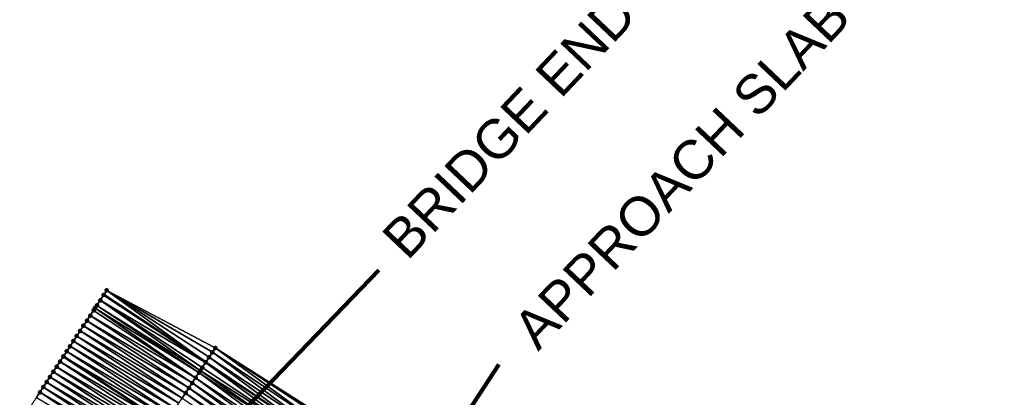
# Model space of a CAD drawing. Header units: feet. Extents: x 2017424 to 2024169, y 808042 to 818730.
# Tile 311 of 329: x 2022423 to 2022584, y 814486 to 814547. Entities that reach past the tile are written whole.
import ezdxf
from ezdxf.enums import TextEntityAlignment as Align

# ---------------------------------------------------------------- set-up
doc = ezdxf.new("R2010")
doc.units = ezdxf.units.FT
doc.header["$MEASUREMENT"] = 0
for name, color, linetype, lineweight in [('EP_Travel Lane', 172, 'Continuous', 53), ('NB-Road Shots', 141, 'Continuous', 100), ('NB-Road X-Section', 40, 'Continuous', 13), ('Notes', 3, 'Continuous', 100), ('STRIPING', 60, 'Continuous', 53)]:
    doc.layers.add(name, color=color, linetype=linetype, lineweight=lineweight)
doc.layers.add('I-77-MM15-17_NB-Surface-BORDER', color=7, linetype='Continuous')
doc.layers.add('I-77-MM15-17_NB-Surface-TIN', color=7, linetype='Continuous')
doc.styles.add('Style-Arial', font='arial.ttf')

msp = doc.modelspace()

# ---------------------------------------------------------------- linework, layer by layer
at = {"layer": 'EP_Travel Lane'}
msp.add_polyline3d([(2022436.501383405, 814502.3869688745, 278.5943239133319), (2022453.187408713, 814491.3878505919, 279.3678403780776), (2022469.960548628, 814480.1808451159, 280.1248150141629), (2022486.437712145, 814468.8677524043, 280.8438966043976), (2022502.912455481, 814457.5563213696, 281.6437558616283), (2022519.364863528, 814445.6746814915, 282.397187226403), (2022535.485300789, 814433.8634208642, 283.1943711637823), (2022551.66838287, 814421.904837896, 283.9933528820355), (2022567.623879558, 814409.8696739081, 284.7538583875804), (2022583.578756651, 814397.8349772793, 285.5358198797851), (2022599.492857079, 814385.3559907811, 286.2586982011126), (2022615.16319745, 814372.9462483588, 286.9220823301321), (2022630.910096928, 814360.3592034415, 287.6390134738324), (2022646.363024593, 814347.6813434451, 288.3313061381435), (2022661.816714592, 814335.0028580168, 288.9959065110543), (2022677.206288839, 814321.8069239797, 289.6425014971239), (2022692.293727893, 814308.6974919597, 290.3582548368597), (2022707.399450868, 814295.5359577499, 291.0643092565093), (2022722.423550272, 814282.3528910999, 291.7599435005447), (2022737.447985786, 814269.1695295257, 292.4432068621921), (2022752.449147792, 814255.8455540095, 293.1125022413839), (2022767.371049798, 814242.5469800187, 293.8088153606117), (2022782.395149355, 814229.0650125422, 294.5513637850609)], dxfattribs=at)
at = {"layer": 'I-77-MM15-17_NB-Surface-BORDER', "color": 3, "linetype": 'Continuous', "lineweight": -3}
msp.add_polyline3d([(2022425.50170032, 814485.6467208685, 277.7829135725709), (2022426.050831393, 814486.4824584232, 277.8237769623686), (2022426.59994937, 814487.3182046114, 277.8650728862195), (2022427.149095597, 814488.1539321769, 277.9054357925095), (2022427.698219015, 814488.9896747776, 277.9465519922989), (2022428.247309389, 814489.8254391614, 277.9887595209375), (2022428.796412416, 814490.6611952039, 278.030549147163), (2022429.345549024, 814491.4969291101, 278.0712297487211), (2022429.894685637, 814492.3326630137, 278.111910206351), (2022429.900988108, 814492.3422560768, 278.1123968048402), (2022430.443770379, 814493.1684311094, 278.1543037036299), (2022430.99281237, 814494.0042273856, 278.1981090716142), (2022431.541891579, 814494.8399991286, 278.2406853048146), (2022432.091033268, 814495.675729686, 278.2811981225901), (2022432.640226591, 814496.5114262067, 278.3200056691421), (2022433.189488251, 814497.3470776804, 278.3565563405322), (2022433.738815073, 814498.1826862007, 278.3909550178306), (2022434.28810064, 814499.0183219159, 278.4267161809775), (2022434.837291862, 814499.854019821, 278.4655931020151), (2022435.09962421, 814500.2532472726, 278.484760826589), (2022435.386422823, 814500.6897574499, 278.5064601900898), (2022435.935499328, 814501.5255309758, 278.5491257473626), (2022436.484539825, 814502.3613282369, 278.5929804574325), (2022436.501383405, 814502.3869688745, 278.5943239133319), (2022436.997966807, 814503.1429076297, 278.6339317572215), (2022454.727912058, 814493.733003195, 279.4918633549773), (2022471.799841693, 814482.8695152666, 280.2647823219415)], dxfattribs=at)
at = {"layer": 'I-77-MM15-17_NB-Surface-TIN', "color": 128, "linetype": 'Continuous', "lineweight": -3}
for points in [[(2022436.997966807, 814503.1429076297, 278.6339317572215), (2022436.501383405, 814502.3869688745, 278.5943239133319), (2022453.187408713, 814491.3878505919, 279.3678403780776)], [(2022453.71956723, 814492.1979654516, 279.4106018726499), (2022436.997966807, 814503.1429076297, 278.6339317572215), (2022453.187408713, 814491.3878505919, 279.3678403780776)], [(2022453.71956723, 814492.1979654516, 279.4106018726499), (2022454.268611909, 814493.0337599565, 279.4543184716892), (2022436.997966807, 814503.1429076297, 278.6339317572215)], [(2022454.268611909, 814493.0337599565, 279.4543184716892), (2022454.727912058, 814493.733003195, 279.4918633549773), (2022436.997966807, 814503.1429076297, 278.6339317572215)], [(2022452.28975594, 814490.0213111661, 279.2953177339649), (2022435.935499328, 814501.5255309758, 278.5491257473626), (2022435.386422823, 814500.6897574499, 278.5064601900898)], [(2022453.170534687, 814491.362162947, 279.3664844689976), (2022436.484539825, 814502.3613282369, 278.5929804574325), (2022435.935499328, 814501.5255309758, 278.5491257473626)], [(2022452.28975594, 814490.0213111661, 279.2953177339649), (2022452.621522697, 814490.5263468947, 279.321688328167), (2022435.935499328, 814501.5255309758, 278.5491257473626)], [(2022452.621522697, 814490.5263468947, 279.321688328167), (2022453.170534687, 814491.362162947, 279.3664844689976), (2022435.935499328, 814501.5255309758, 278.5491257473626)], [(2022436.484539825, 814502.3613282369, 278.5929804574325), (2022453.187408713, 814491.3878505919, 279.3678403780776), (2022436.501383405, 814502.3869688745, 278.5943239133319)], [(2022453.170534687, 814491.362162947, 279.3664844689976), (2022453.187408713, 814491.3878505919, 279.3678403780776), (2022436.484539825, 814502.3613282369, 278.5929804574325)], [(2022451.523309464, 814488.8548395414, 279.2383461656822), (2022434.837291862, 814499.854019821, 278.4655931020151), (2022434.28810064, 814499.0183219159, 278.4267161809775)], [(2022451.523309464, 814488.8548395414, 279.2383461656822), (2022435.09962421, 814500.2532472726, 278.484760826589), (2022434.837291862, 814499.854019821, 278.4655931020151)], [(2022452.072448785, 814489.6905716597, 279.2789371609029), (2022435.386422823, 814500.6897574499, 278.5064601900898), (2022435.09962421, 814500.2532472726, 278.484760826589)], [(2022451.523309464, 814488.8548395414, 279.2383461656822), (2022452.072448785, 814489.6905716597, 279.2789371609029), (2022435.09962421, 814500.2532472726, 278.484760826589)], [(2022452.072448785, 814489.6905716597, 279.2789371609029), (2022452.28975594, 814490.0213111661, 279.2953177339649), (2022435.386422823, 814500.6897574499, 278.5064601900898)], [(2022450.974152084, 814488.0191193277, 279.1983515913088), (2022434.28810064, 814499.0183219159, 278.4267161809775), (2022433.738815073, 814498.1826862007, 278.3909550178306)], [(2022450.974152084, 814488.0191193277, 279.1983515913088), (2022451.523309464, 814488.8548395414, 279.2383461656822), (2022434.28810064, 814499.0183219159, 278.4267161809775)], [(2022449.875814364, 814486.3476940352, 279.1191207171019), (2022433.189488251, 814497.3470776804, 278.3565563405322), (2022432.640226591, 814496.5114262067, 278.3200056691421)], [(2022450.424973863, 814487.1834128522, 279.1590453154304), (2022433.738815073, 814498.1826862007, 278.3909550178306), (2022433.189488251, 814497.3470776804, 278.3565563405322)], [(2022449.875814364, 814486.3476940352, 279.1191207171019), (2022450.424973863, 814487.1834128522, 279.1590453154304), (2022433.189488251, 814497.3470776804, 278.3565563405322)], [(2022450.424973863, 814487.1834128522, 279.1590453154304), (2022450.974152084, 814488.0191193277, 279.1983515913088), (2022433.738815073, 814498.1826862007, 278.3909550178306)], [(2022448.777656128, 814484.6761504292, 279.0339622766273), (2022432.091033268, 814495.675729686, 278.2811981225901), (2022431.541891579, 814494.8399991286, 278.2406853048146)], [(2022449.326715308, 814485.5119353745, 279.077199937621), (2022432.640226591, 814496.5114262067, 278.3200056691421), (2022432.091033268, 814495.675729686, 278.2811981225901)], [(2022448.777656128, 814484.6761504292, 279.0339622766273), (2022449.326715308, 814485.5119353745, 279.077199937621), (2022432.091033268, 814495.675729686, 278.2811981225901)], [(2022449.326715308, 814485.5119353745, 279.077199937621), (2022449.875814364, 814486.3476940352, 279.1191207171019), (2022432.640226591, 814496.5114262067, 278.3200056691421)], [(2022447.679603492, 814483.0045372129, 278.9453163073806), (2022430.99281237, 814494.0042273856, 278.1981090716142), (2022430.443770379, 814493.1684311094, 278.1543037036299)], [(2022448.228626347, 814483.8403461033, 278.9897536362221), (2022431.541891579, 814494.8399991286, 278.2406853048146), (2022430.99281237, 814494.0042273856, 278.1981090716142)], [(2022447.679603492, 814483.0045372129, 278.9453163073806), (2022448.228626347, 814483.8403461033, 278.9897536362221), (2022430.99281237, 814494.0042273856, 278.1981090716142)], [(2022448.228626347, 814483.8403461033, 278.9897536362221), (2022448.777656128, 814484.6761504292, 279.0339622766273), (2022431.541891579, 814494.8399991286, 278.2406853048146)], [(2022471.075109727, 814481.8099722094, 280.2075572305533), (2022454.727912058, 814493.733003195, 279.4918633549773), (2022454.268611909, 814493.0337599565, 279.4543184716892)], [(2022471.075109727, 814481.8099722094, 280.2075572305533), (2022471.639676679, 814482.63536108, 280.2521937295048), (2022454.727912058, 814493.733003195, 279.4918633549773)], [(2022471.639676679, 814482.63536108, 280.2521937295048), (2022471.799841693, 814482.8695152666, 280.2647823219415), (2022454.727912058, 814493.733003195, 279.4918633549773)], [(2022446.581372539, 814481.333041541, 278.8625593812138), (2022429.894685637, 814492.3326630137, 278.111910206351), (2022429.345549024, 814491.4969291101, 278.0712297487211)], [(2022429.894685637, 814492.3326630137, 278.111910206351), (2022446.587706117, 814481.3426811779, 278.8630366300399), (2022429.900988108, 814492.3422560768, 278.1123968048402)], [(2022446.581372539, 814481.333041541, 278.8625593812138), (2022446.587706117, 814481.3426811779, 278.8630366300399), (2022429.894685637, 814492.3326630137, 278.111910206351)], [(2022447.130488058, 814482.1687893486, 278.9039364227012), (2022430.443770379, 814493.1684311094, 278.1543037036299), (2022429.900988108, 814492.3422560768, 278.1123968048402)], [(2022447.130488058, 814482.1687893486, 278.9039364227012), (2022429.900988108, 814492.3422560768, 278.1123968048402), (2022446.587706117, 814481.3426811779, 278.8630366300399)], [(2022447.130488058, 814482.1687893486, 278.9039364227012), (2022447.679603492, 814483.0045372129, 278.9453163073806), (2022430.443770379, 814493.1684311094, 278.1543037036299)], [(2022453.71956723, 814492.1979654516, 279.4106018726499), (2022453.187408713, 814491.3878505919, 279.3678403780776), (2022469.960548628, 814480.1808451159, 280.1248150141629)], [(2022470.510476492, 814480.9846288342, 280.1651328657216), (2022454.268611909, 814493.0337599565, 279.4543184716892), (2022453.71956723, 814492.1979654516, 279.4106018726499)], [(2022470.510476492, 814480.9846288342, 280.1651328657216), (2022453.71956723, 814492.1979654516, 279.4106018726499), (2022469.960548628, 814480.1808451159, 280.1248150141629)], [(2022470.510476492, 814480.9846288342, 280.1651328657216), (2022471.075109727, 814481.8099722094, 280.2075572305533), (2022454.268611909, 814493.0337599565, 279.4543184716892)], [(2022445.483258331, 814479.661468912, 278.775946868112), (2022428.796412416, 814490.6611952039, 278.030549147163), (2022428.247309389, 814489.8254391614, 277.9887595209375)], [(2022446.032289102, 814480.497272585, 278.8201227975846), (2022429.345549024, 814491.4969291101, 278.0712297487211), (2022428.796412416, 814490.6611952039, 278.030549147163)], [(2022445.483258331, 814479.661468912, 278.775946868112), (2022446.032289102, 814480.497272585, 278.8201227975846), (2022428.796412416, 814490.6611952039, 278.030549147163)], [(2022446.032289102, 814480.497272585, 278.8201227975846), (2022446.581372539, 814481.333041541, 278.8625593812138), (2022429.345549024, 814491.4969291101, 278.0712297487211)], [(2022469.381428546, 814479.3337920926, 280.0729910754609), (2022452.621522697, 814490.5263468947, 279.321688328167), (2022452.28975594, 814490.0213111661, 279.2953177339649)], [(2022469.381428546, 814479.3337920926, 280.0729910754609), (2022453.170534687, 814491.362162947, 279.3664844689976), (2022452.621522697, 814490.5263468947, 279.321688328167)], [(2022469.945812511, 814480.1593065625, 280.1237346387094), (2022453.187408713, 814491.3878505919, 279.3678403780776), (2022453.170534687, 814491.362162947, 279.3664844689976)], [(2022469.381428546, 814479.3337920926, 280.0729910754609), (2022469.945812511, 814480.1593065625, 280.1237346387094), (2022453.170534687, 814491.362162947, 279.3664844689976)], [(2022469.945812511, 814480.1593065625, 280.1237346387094), (2022469.960548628, 814480.1808451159, 280.1248150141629), (2022453.187408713, 814491.3878505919, 279.3678403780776)], [(2022444.385355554, 814477.9897569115, 278.6823517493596), (2022427.698219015, 814488.9896747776, 277.9465519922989), (2022427.149095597, 814488.1539321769, 277.9054357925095)], [(2022444.934359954, 814478.8255779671, 278.7273985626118), (2022428.247309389, 814489.8254391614, 277.9887595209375), (2022427.698219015, 814488.9896747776, 277.9465519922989)], [(2022444.385355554, 814477.9897569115, 278.6823517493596), (2022444.934359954, 814478.8255779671, 278.7273985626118), (2022427.698219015, 814488.9896747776, 277.9465519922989)], [(2022444.934359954, 814478.8255779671, 278.7273985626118), (2022445.483258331, 814479.661468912, 278.775946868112), (2022428.247309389, 814489.8254391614, 277.9887595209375)], [(2022467.687825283, 814476.8575584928, 279.935824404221), (2022451.523309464, 814488.8548395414, 279.2383461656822), (2022450.974152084, 814488.0191193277, 279.1983515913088)], [(2022468.252434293, 814477.6829184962, 279.9790572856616), (2022452.072448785, 814489.6905716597, 279.2789371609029), (2022451.523309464, 814488.8548395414, 279.2383461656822)], [(2022467.687825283, 814476.8575584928, 279.935824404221), (2022468.252434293, 814477.6829184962, 279.9790572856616), (2022451.523309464, 814488.8548395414, 279.2383461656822)], [(2022468.817028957, 814478.5082883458, 280.0227689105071), (2022452.28975594, 814490.0213111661, 279.2953177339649), (2022452.072448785, 814489.6905716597, 279.2789371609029)], [(2022468.252434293, 814477.6829184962, 279.9790572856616), (2022468.817028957, 814478.5082883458, 280.0227689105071), (2022452.072448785, 814489.6905716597, 279.2789371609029)], [(2022468.817028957, 814478.5082883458, 280.0227689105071), (2022469.381428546, 814479.3337920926, 280.0729910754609), (2022452.28975594, 814490.0213111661, 279.2953177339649)], [(2022443.287118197, 814476.3182654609, 278.5998063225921), (2022426.59994937, 814487.3182046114, 277.8650728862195), (2022426.050831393, 814486.4824584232, 277.8237769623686)], [(2022443.836273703, 814477.1539869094, 278.6398627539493), (2022427.149095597, 814488.1539321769, 277.9054357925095), (2022426.59994937, 814487.3182046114, 277.8650728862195)], [(2022443.287118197, 814476.3182654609, 278.5998063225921), (2022443.836273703, 814477.1539869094, 278.6398627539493), (2022426.59994937, 814487.3182046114, 277.8650728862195)], [(2022443.836273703, 814477.1539869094, 278.6398627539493), (2022444.385355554, 814477.9897569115, 278.6823517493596), (2022427.149095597, 814488.1539321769, 277.9054357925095)], [(2022466.558586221, 814475.20685293, 279.8500609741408), (2022450.424973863, 814487.1834128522, 279.1590453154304), (2022449.875814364, 814486.3476940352, 279.1191207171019)], [(2022467.123241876, 814476.0321809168, 279.8917370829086), (2022450.974152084, 814488.0191193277, 279.1983515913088), (2022450.424973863, 814487.1834128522, 279.1590453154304)], [(2022466.558586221, 814475.20685293, 279.8500609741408), (2022467.123241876, 814476.0321809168, 279.8917370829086), (2022450.424973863, 814487.1834128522, 279.1590453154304)], [(2022467.123241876, 814476.0321809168, 279.8917370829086), (2022467.687825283, 814476.8575584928, 279.935824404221), (2022450.974152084, 814488.0191193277, 279.1983515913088)], [(2022442.738040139, 814475.4824929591, 278.557192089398), (2022426.050831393, 814486.4824584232, 277.8237769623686), (2022425.50170032, 814485.6467208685, 277.7829135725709)], [(2022442.738040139, 814475.4824929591, 278.557192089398), (2022443.287118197, 814476.3182654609, 278.5998063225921), (2022426.050831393, 814486.4824584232, 277.8237769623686)], [(2022465.993833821, 814474.3815913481, 279.8116136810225), (2022449.875814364, 814486.3476940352, 279.1191207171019), (2022449.326715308, 814485.5119353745, 279.077199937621)], [(2022465.993833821, 814474.3815913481, 279.8116136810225), (2022466.558586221, 814475.20685293, 279.8500609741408), (2022449.875814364, 814486.3476940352, 279.1191207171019)]]:
    msp.add_3dface(points, dxfattribs=at)
at = {"layer": 'NB-Road Shots', "lineweight": 100}
for p in [(2022436.997966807, 814503.1429076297, 278.6339317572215), (2022435.935499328, 814501.5255309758, 278.5491257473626), (2022436.484539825, 814502.3613282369, 278.5929804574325), (2022434.837291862, 814499.854019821, 278.4655931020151), (2022435.09962421, 814500.2532472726, 278.484760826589), (2022435.386422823, 814500.6897574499, 278.5064601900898), (2022434.28810064, 814499.0183219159, 278.4267161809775), (2022433.189488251, 814497.3470776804, 278.3565563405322), (2022433.738815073, 814498.1826862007, 278.3909550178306), (2022432.091033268, 814495.675729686, 278.2811981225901), (2022432.640226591, 814496.5114262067, 278.3200056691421), (2022430.99281237, 814494.0042273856, 278.1981090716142), (2022431.541891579, 814494.8399991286, 278.2406853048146), (2022454.727912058, 814493.733003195, 279.4918633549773), (2022429.894685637, 814492.3326630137, 278.111910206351), (2022430.443770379, 814493.1684311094, 278.1543037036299), (2022453.71956723, 814492.1979654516, 279.4106018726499), (2022454.268611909, 814493.0337599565, 279.4543184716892), (2022428.796412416, 814490.6611952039, 278.030549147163), (2022429.345549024, 814491.4969291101, 278.0712297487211), (2022452.621522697, 814490.5263468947, 279.321688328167), (2022453.170534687, 814491.362162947, 279.3664844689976), (2022427.698219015, 814488.9896747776, 277.9465519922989), (2022428.247309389, 814489.8254391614, 277.9887595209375), (2022451.523309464, 814488.8548395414, 279.2383461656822), (2022452.072448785, 814489.6905716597, 279.2789371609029), (2022452.28975594, 814490.0213111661, 279.2953177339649), (2022426.59994937, 814487.3182046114, 277.8650728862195), (2022427.149095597, 814488.1539321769, 277.9054357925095), (2022450.424973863, 814487.1834128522, 279.1590453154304), (2022450.974152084, 814488.0191193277, 279.1983515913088), (2022426.050831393, 814486.4824584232, 277.8237769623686), (2022449.875814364, 814486.3476940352, 279.1191207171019)]:
    msp.add_point(p, dxfattribs=at)
at = {"layer": 'NB-Road X-Section', "extrusion": (0.8343734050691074, -0.550006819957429, 0.03624250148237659), "elevation": 1239495.459446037, "flags": 128}
msp.add_lwpolyline([(1793131.945938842, -44673.13123685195), (1793131.010807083, -44673.1722150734), (1793130.010807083, -44673.21609861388), (1793129.010807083, -44673.25879221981), (1793128.488510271, -44673.28050584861), (1793128.010807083, -44673.2996861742), (1793127.010807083, -44673.3385886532), (1793126.010807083, -44673.37437332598), (1793125.010807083, -44673.40879461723), (1793124.010807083, -44673.44536931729), (1793123.010807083, -44673.4842023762), (1793122.010807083, -44673.52474182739), (1793121.010807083, -44673.56734605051), (1793120.010807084, -44673.61118021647), (1793119.010807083, -44673.65360158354), (1793118.010807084, -44673.69430878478), (1793117.010807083, -44673.73501613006), (1793116.010807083, -44673.77683322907), (1793115.010807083, -44673.81906850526), (1793114.010807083, -44673.86021173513), (1793113.010807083, -44673.90060117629), (1793112.010807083, -44673.94192424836), (1793111.010807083, -44673.98281450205), (1793110.010807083, -44674.02290141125), (1793109.010807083, -44674.06329644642), (1793108.010807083, -44674.10168129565), (1793107.010807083, -44674.13836265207), (1793106.010807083, -44674.178656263)], dxfattribs=at)
at = {"layer": 'NB-Road X-Section', "extrusion": (0.8343734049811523, -0.5500068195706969, 0.03624250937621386), "elevation": 1239515.45958534, "flags": 128}
msp.add_lwpolyline([(1793133.847064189, -44673.00787661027), (1793133.010466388, -44673.04544617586), (1793132.010466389, -44673.08919151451), (1793131.010466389, -44673.13333792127), (1793130.010466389, -44673.17816351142), (1793129.406207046, -44673.20455144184), (1793129.010466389, -44673.22094278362), (1793128.010466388, -44673.26156046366), (1793127.010466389, -44673.30158133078), (1793126.010466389, -44673.34091344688), (1793125.010466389, -44673.38086429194), (1793124.010466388, -44673.42281263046), (1793123.010466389, -44673.46607871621), (1793122.010466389, -44673.51031641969), (1793121.010466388, -44673.55478296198), (1793120.010466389, -44673.5961900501), (1793119.010466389, -44673.63759429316), (1793118.010466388, -44673.68005877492), (1793117.010466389, -44673.72426374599), (1793116.010466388, -44673.7728439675), (1793115.010466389, -44673.81792039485), (1793114.010466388, -44673.86043732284), (1793113.010466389, -44673.90052008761), (1793112.010466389, -44673.94316233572), (1793111.010466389, -44673.98634486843), (1793110.010466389, -44674.02763615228), (1793109.010466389, -44674.06771828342), (1793108.010466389, -44674.10745390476), (1793107.010466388, -44674.14855628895), (1793106.010466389, -44674.19461425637)], dxfattribs=at)
at = {"layer": 'Notes'}
for p, q in [((2022481.504251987, 814506.4542844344, 281.3530227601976), (2022443.010236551, 814466.5534771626, 278.4351749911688)), ((2022501.110866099, 814490.993440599, 282.0347629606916), (2022471.436363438, 814445.8201838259, 279.7108311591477))]:
    msp.add_line(p, q, dxfattribs=at)
at = {"layer": 'STRIPING'}
msp.add_polyline3d([(2022429.900988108, 814492.3422560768, 278.1123968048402), (2022446.587706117, 814481.3426811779, 278.8630366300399), (2022463.177533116, 814470.2640574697, 279.5867331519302), (2022479.656651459, 814458.9531510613, 280.2955097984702), (2022496.134306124, 814447.6432492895, 281.0531360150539), (2022512.280676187, 814435.9659479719, 281.719148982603), (2022528.403206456, 814424.1531538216, 282.4420169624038), (2022544.454995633, 814412.2905162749, 283.1390962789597), (2022560.412349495, 814400.25395143, 283.8352858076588), (2022576.368005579, 814388.2186672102, 284.590270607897), (2022592.060202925, 814375.9153582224, 285.2895252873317), (2022607.729571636, 814363.506995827, 285.999114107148), (2022623.312779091, 814351.0462764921, 286.7004865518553), (2022638.765153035, 814338.3688707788, 287.4128941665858), (2022654.217895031, 814325.6911631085, 288.111932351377), (2022669.346340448, 814312.7164195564, 288.8136370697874), (2022684.43468856, 814299.6069789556, 289.509568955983), (2022699.497433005, 814286.4848495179, 290.2325826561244), (2022714.520548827, 814273.3026459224, 290.9644220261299), (2022729.544161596, 814260.1200062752, 291.6779691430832), (2022744.482019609, 814246.8611728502, 292.3705130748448), (2022759.407718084, 814233.5674202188, 293.0773944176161), (2022774.237687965, 814220.2279356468, 293.7877521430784)], dxfattribs=at)

# ---------------------------------------------------------------- texts
at = {"layer": 'Notes', "style": 'Style-Arial'}
for s, height, p in [('BRIDGE END', 6.343969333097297, (2022481.565390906, 814512.2204283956, -590.8548859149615)), ('APPROACH SLAB', 6.343969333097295, (2022502.945144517, 814497.4360700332, -590.8548859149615))]:
    msp.add_text(s, height=height, rotation=46.57406826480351, dxfattribs=at).set_placement(p, align=Align.TOP_LEFT)

doc.saveas('drawing.dxf')
